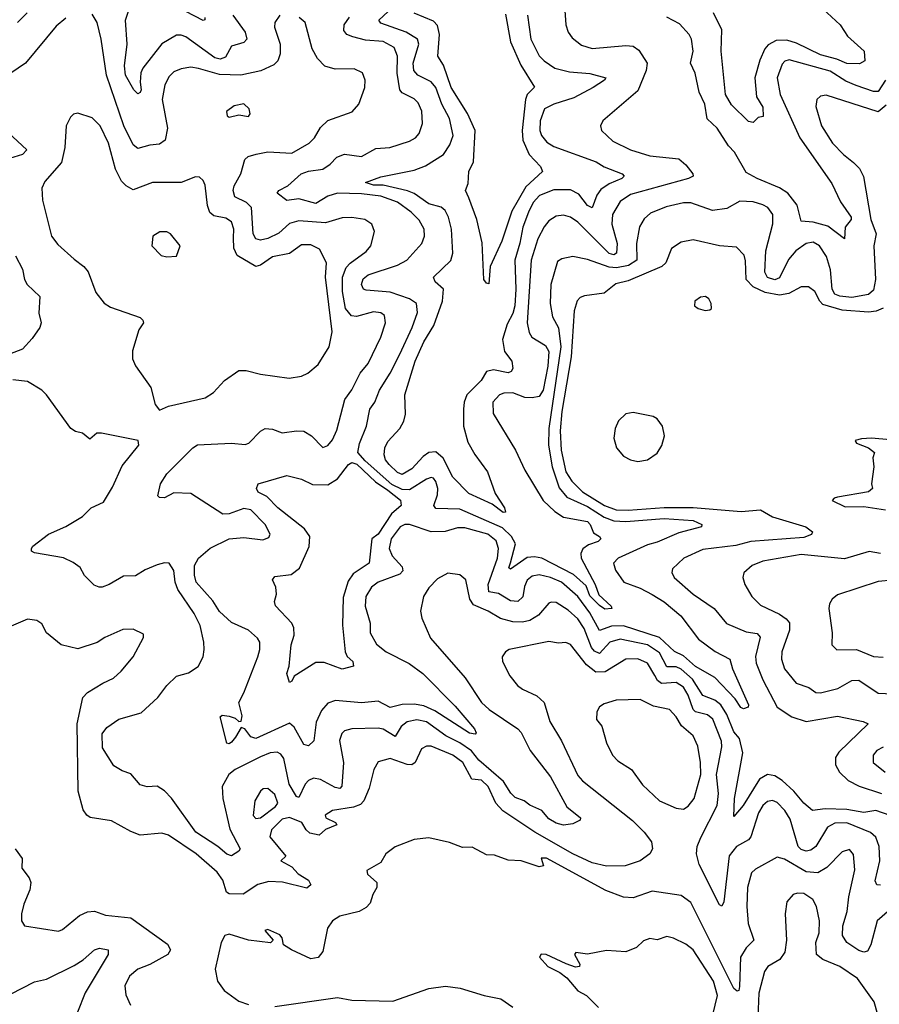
# Model space of a CAD drawing. Extents: x 1954683 to 2060285, y 904798 to 1016299.
# Tile 435 of 472: x 2023113 to 2026690, y 1006218 to 1010317. Entities that reach past the tile are written whole.
import ezdxf

# ---------------------------------------------------------------- set-up
doc = ezdxf.new("R2010")
doc.units = 0

msp = doc.modelspace()

# ---------------------------------------------------------------- linework, layer by layer
at = {"layer": '0CON10XD'}
for points in [[(2023999.3, 1010335), (2024051.8, 1010265), (2024057.9, 1010235), (2024045, 1010221.2), (2023995, 1010206.4), (2023969.8, 1010160.2), (2023947.8, 1010152.2), (2023925, 1010157.6), (2023805, 1010244.7), (2023785, 1010252.8), (2023765, 1010252.3), (2023705, 1010215.4), (2023625.7, 1010115), (2023616.5, 1010095), (2023613.7, 1010056.3), (2023618, 1010025), (2023615, 1010013.3), (2023605, 1010008.2), (2023587.3, 1010025), (2023553.3, 1010085), (2023549.6, 1010125), (2023559.8, 1010215), (2023553.9, 1010315), (2023571.6, 1010368.4)], [(2023882.9, 1010325), (2023883.6, 1010316.4), (2023877.1, 1010312.9), (2023805, 1010350.6)], [(2025380.5, 1010355), (2025385.4, 1010295.4), (2025395.6, 1010265), (2025411.5, 1010241.5), (2025449.9, 1010209.9), (2025495, 1010196.1), (2025635, 1010209.2), (2025666, 1010206), (2025689.2, 1010189.2), (2025723.5, 1010135), (2025719.1, 1010105), (2025685, 1010020), (2025538.8, 1009895), (2025530, 1009875), (2025533.8, 1009855), (2025580.5, 1009810.5), (2025654, 1009775), (2025735, 1009750), (2025855, 1009736.8), (2025885, 1009712.7), (2025914.4, 1009675), (2025915.4, 1009664.6), (2025896.2, 1009655), (2025655, 1009588.9), (2025610.9, 1009559.1), (2025579.8, 1009505), (2025576.2, 1009465), (2025598.4, 1009385), (2025596.7, 1009345), (2025585, 1009337.3), (2025565, 1009343.8), (2025435, 1009474), (2025405, 1009494.6), (2025375, 1009503.1), (2025345, 1009498.8), (2025315, 1009479.5), (2025294.7, 1009455), (2025268.4, 1009405), (2025241.7, 1009315), (2025224.5, 1009055), (2025232.9, 1009015), (2025244, 1008995), (2025300.6, 1008960.6), (2025314.8, 1008935), (2025311.1, 1008875), (2025291.5, 1008775), (2025275, 1008748.6), (2025245, 1008741.9), (2025215, 1008743.5), (2025165, 1008763.2), (2025128, 1008762), (2025108.8, 1008755), (2025082.2, 1008725), (2025083.2, 1008676.8), (2025175.4, 1008525), (2025215, 1008441.4), (2025291.5, 1008315), (2025339.1, 1008269.1), (2025375, 1008246.1), (2025475, 1008228.4), (2025487.2, 1008215), (2025501, 1008181), (2025525.8, 1008165), (2025530.8, 1008155), (2025519.2, 1008145), (2025479.8, 1008130.2), (2025456.1, 1008113.9), (2025447.6, 1008095), (2025449.7, 1008075), (2025507.5, 1007965), (2025522.6, 1007922.6), (2025574, 1007875), (2025576.7, 1007865), (2025547.5, 1007862.5), (2025525, 1007878), (2025485, 1007918.2), (2025469.6, 1007959.6), (2025417.7, 1008007.7), (2025285, 1008074.5), (2025255, 1008081), (2025225, 1008077.5), (2025155, 1008029.1), (2025147.8, 1008035), (2025154.9, 1008055.1), (2025176.4, 1008135), (2025159.7, 1008165), (2025122, 1008202), (2024945, 1008279.2), (2024845, 1008281.9), (2024835.7, 1008295), (2024851, 1008339), (2024852.3, 1008365), (2024845, 1008394.3), (2024835, 1008407.5), (2024825, 1008411.2), (2024805, 1008404.7), (2024735, 1008359), (2024705, 1008360.5), (2024661.7, 1008381.7), (2024550, 1008480), (2024519.5, 1008515), (2024526.9, 1008553.1), (2024555.9, 1008625), (2024569.3, 1008695), (2024590.4, 1008725), (2024609.7, 1008775), (2024654.7, 1008845), (2024695, 1008924.6), (2024746.3, 1009035), (2024768, 1009098), (2024764.7, 1009134.7), (2024734.8, 1009154.8), (2024655, 1009182.9), (2024555, 1009190.8), (2024543.8, 1009195), (2024534.8, 1009215), (2024542.4, 1009237.6), (2024563.3, 1009255), (2024685, 1009294.8), (2024723.6, 1009315), (2024786.4, 1009385), (2024797.9, 1009415), (2024795.4, 1009445), (2024775, 1009482.7), (2024742.5, 1009515), (2024685, 1009557.4), (2024615, 1009582.2), (2024535, 1009591.4), (2024435, 1009594), (2024395, 1009582.5), (2024345, 1009550.8), (2024275, 1009571.2), (2024225, 1009563.9), (2024184.2, 1009595), (2024190.8, 1009605), (2024229.4, 1009625), (2024284.4, 1009675), (2024315, 1009686.5), (2024375, 1009694.7), (2024405.2, 1009714.8), (2024432.7, 1009745), (2024465, 1009756.8), (2024535, 1009746.8), (2024595, 1009780), (2024653.3, 1009785), (2024735, 1009810.4), (2024759.4, 1009825), (2024775, 1009842.9), (2024788.7, 1009885), (2024785.7, 1009935.7), (2024770.5, 1009970.5), (2024755, 1009987.5), (2024705, 1010012.3), (2024694.6, 1010025), (2024683.7, 1010093.7), (2024684.8, 1010165), (2024671.1, 1010201.1), (2024625, 1010225.2), (2024551.9, 1010231.9), (2024499.2, 1010245), (2024474.4, 1010255), (2024461.9, 1010271.9), (2024463.4, 1010295), (2024485, 1010327.5)], [(2025225.2, 1010335), (2025239.2, 1010235), (2025275, 1010166.2), (2025295, 1010145.3), (2025340, 1010115), (2025400.9, 1010099.1), (2025485, 1010091.9), (2025551.2, 1010075), (2025545.8, 1010065), (2025499.5, 1010035), (2025418.9, 1009991.1), (2025335.6, 1009965), (2025296.9, 1009945), (2025278.4, 1009895), (2025277.5, 1009855), (2025283.8, 1009835), (2025306.9, 1009806.9), (2025335, 1009788.4), (2025512.2, 1009725), (2025545, 1009704.2), (2025619.2, 1009675), (2025627.5, 1009665), (2025618.6, 1009655), (2025565, 1009633.3), (2025530.7, 1009609.3), (2025515, 1009585.5), (2025495, 1009533.1), (2025475, 1009543.4), (2025439.8, 1009589.8), (2025405, 1009608), (2025335, 1009608.7), (2025275.4, 1009585), (2025249.8, 1009555), (2025230, 1009515), (2025207, 1009453), (2025193.5, 1009386.5), (2025173, 1009315), (2025177.9, 1009195), (2025173.2, 1009125), (2025165, 1009093.5), (2025140.7, 1009049.3), (2025122.4, 1008985), (2025129.7, 1008935), (2025160.5, 1008895), (2025164.4, 1008865), (2025157.8, 1008852.2), (2025145, 1008847.1), (2025085, 1008859.6), (2025055, 1008852.2), (2025032.6, 1008815), (2024973.5, 1008755), (2024962.3, 1008725), (2024959.6, 1008695), (2024959.3, 1008625), (2024978, 1008558), (2025006.6, 1008506.6), (2025059.4, 1008435), (2025090.8, 1008345), (2025129.6, 1008285), (2025133.8, 1008266.2), (2025124.3, 1008265), (2025079.4, 1008299.4), (2024981.9, 1008345), (2024915, 1008412.1), (2024875, 1008490.9), (2024845, 1008518.4), (2024815, 1008514.8), (2024791.3, 1008498.7), (2024745, 1008447.1), (2024705, 1008423.8), (2024685, 1008431.9), (2024649.7, 1008465), (2024634.7, 1008485), (2024629.1, 1008505), (2024632.3, 1008535), (2024645, 1008561.4), (2024695.3, 1008614.7), (2024711.8, 1008645), (2024717.7, 1008675), (2024716.1, 1008755), (2024758.7, 1008895), (2024794.8, 1008975), (2024836.4, 1009043.6), (2024871.8, 1009145), (2024876.4, 1009195), (2024841.1, 1009225), (2024834.3, 1009245), (2024906.3, 1009313.7), (2024915.7, 1009344.3), (2024909.6, 1009445), (2024896.6, 1009495), (2024882.8, 1009522.8), (2024866.1, 1009536.1), (2024815, 1009550.4), (2024755, 1009592.4), (2024726.3, 1009603.7), (2024625, 1009627.9), (2024585, 1009627.2), (2024551.7, 1009638.3), (2024615, 1009662.8), (2024755, 1009690.8), (2024801.5, 1009708.5), (2024876.1, 1009755), (2024902.8, 1009795), (2024916.4, 1009835), (2024901.4, 1009905), (2024869.8, 1009965), (2024844.8, 1010035), (2024825, 1010058.4), (2024770, 1010085), (2024752.6, 1010105), (2024750.2, 1010135), (2024773.3, 1010215), (2024767.8, 1010235), (2024720.4, 1010265), (2024615, 1010302.5), (2024607.9, 1010315), (2024685, 1010386.7)], [(2026455, 1010361.5), (2026527.1, 1010295), (2026545, 1010267.5), (2026557.3, 1010247.3), (2026626.2, 1010185), (2026630, 1010145), (2026607.7, 1010132.3), (2026555, 1010134.7), (2026512.5, 1010152.5), (2026445, 1010169.6), (2026345, 1010219), (2026305, 1010231.5), (2026260.4, 1010229.6), (2026227.6, 1010212.4), (2026213.4, 1010195), (2026192, 1010148), (2026172.3, 1010075), (2026178.9, 1009995), (2026205, 1009952.9), (2026207, 1009913), (2026185, 1009910), (2026165, 1009888.8), (2026145, 1009892.9), (2026075, 1009961.8), (2026049.2, 1010005), (2026031.2, 1010185), (2026034.2, 1010275), (2025999.3, 1010345)], [(2023305, 1010322.5), (2023265, 1010289.2), (2023136.9, 1010135), (2023018.6, 1010055)], [(2023143.6, 1010345), (2023104.6, 1010305)], [(2024195, 1010336), (2024174.3, 1010305), (2024173.3, 1010285), (2024196.4, 1010215), (2024197.5, 1010175), (2024187.5, 1010145), (2024170.9, 1010129.1), (2024116.8, 1010103.2), (2024033.8, 1010086.2), (2023945, 1010088.3), (2023856.8, 1010113.2), (2023825, 1010118.7), (2023785, 1010111.8), (2023755, 1010098.9), (2023735, 1010080), (2023716.4, 1010045), (2023706.2, 1009985), (2023727.7, 1009865), (2023717.8, 1009815), (2023695, 1009798.5), (2023655, 1009794.6), (2023605, 1009780.6), (2023585.8, 1009795.8), (2023546.8, 1009875), (2023474.8, 1010085), (2023452.5, 1010235), (2023435.7, 1010305), (2023415, 1010340)], [(2026718.7, 1009961.3), (2026685, 1009932.7), (2026468.1, 1010001.9), (2026445, 1009998.9), (2026429.4, 1009985), (2026425.5, 1009955), (2026449.2, 1009875), (2026495, 1009802.2), (2026540, 1009755), (2026582.6, 1009722.6), (2026607.6, 1009697.6), (2026623.9, 1009663.9), (2026654.9, 1009485), (2026676.2, 1009425), (2026666.2, 1009375), (2026673.9, 1009235), (2026665, 1009191.2), (2026645, 1009172.1), (2026575, 1009160), (2026525, 1009165.2), (2026504.6, 1009174.6), (2026493, 1009195), (2026486.2, 1009275), (2026470.2, 1009330.2), (2026440.2, 1009375), (2026415, 1009390.2), (2026385, 1009385.2), (2026342, 1009355), (2026311.4, 1009318.6), (2026275, 1009242.7), (2026255, 1009234.2), (2026225, 1009244.1), (2026213.3, 1009265), (2026217.1, 1009355), (2026246.6, 1009466.6), (2026246.6, 1009505), (2026226.2, 1009535), (2026205, 1009546.4), (2026165, 1009558.8), (2026108.7, 1009561.3), (2026055, 1009530.4), (2025995, 1009522.5), (2025905, 1009554), (2025875, 1009554.7), (2025803.1, 1009536.9), (2025738.3, 1009511.7), (2025711.7, 1009488.3), (2025692.5, 1009455), (2025678.9, 1009385), (2025681.3, 1009315), (2025646, 1009294), (2025595.9, 1009284.1), (2025565, 1009285.8), (2025475, 1009317.7), (2025415, 1009330.5), (2025368.2, 1009321.8), (2025350.6, 1009309.4), (2025323.1, 1009215), (2025320.3, 1009135), (2025329.5, 1009079.5), (2025354.2, 1009034.2), (2025364.9, 1008954.9), (2025314.5, 1008615.5), (2025313, 1008545), (2025328.8, 1008455), (2025357.8, 1008367.8), (2025389.1, 1008329.1), (2025475, 1008289.8), (2025545, 1008245.9), (2025585, 1008231), (2025635, 1008228.4), (2025795, 1008240.9), (2025915, 1008231.9), (2025950.8, 1008215), (2025950, 1008205), (2025855, 1008180.4), (2025765, 1008141.2), (2025725, 1008130.5), (2025602.9, 1008075), (2025583.6, 1008055), (2025591.8, 1008025), (2025626.5, 1007975), (2025695, 1007950.2), (2025744.6, 1007924.6), (2025793.9, 1007893.9), (2025864.5, 1007835), (2025937.5, 1007737.5), (2026006.9, 1007686.9), (2026067.9, 1007655), (2026078.1, 1007615), (2026145.2, 1007465), (2026143.6, 1007455), (2026125, 1007448.2), (2026113.6, 1007453.6), (2026089.6, 1007489.6), (2026005, 1007578), (2025925, 1007624.2), (2025875, 1007668.1), (2025837, 1007687), (2025775, 1007745.4), (2025625, 1007793.3), (2025575, 1007792.3), (2025525, 1007773.7), (2025485, 1007847), (2025435.9, 1007915.9), (2025367.9, 1007975), (2025321.5, 1007995), (2025275, 1008006.1), (2025245, 1008000.7), (2025225, 1007983.3), (2025213.4, 1007956.6), (2025206, 1007914), (2025185, 1007894.2), (2025155, 1007897.6), (2025105, 1007928.7), (2025064.7, 1007935), (2025062.8, 1007965), (2025101, 1008075), (2025105.2, 1008115), (2025095, 1008147.5), (2025060.5, 1008175), (2024965, 1008201.6), (2024935, 1008201.4), (2024883.3, 1008186.7), (2024825.2, 1008184.8), (2024735, 1008215.2), (2024715, 1008214.7), (2024695.5, 1008205), (2024659.1, 1008155), (2024650.3, 1008115), (2024662.7, 1008085), (2024705, 1008039.6), (2024707.1, 1008022.9), (2024695, 1008009.1), (2024605, 1007975.9), (2024576.2, 1007955), (2024553.6, 1007915), (2024551.1, 1007875), (2024571.4, 1007805), (2024571.8, 1007765), (2024597.1, 1007717.1), (2024638.2, 1007685), (2024733, 1007637), (2024790.4, 1007595), (2024925, 1007459.6), (2025005.4, 1007365), (2025012.5, 1007347.5), (2025007.9, 1007342.1), (2024985, 1007346.4), (2024839.7, 1007439.7), (2024795, 1007461), (2024755, 1007467.3), (2024703.8, 1007466.2), (2024655, 1007453.1), (2024605, 1007480.3), (2024535, 1007473.6), (2024427.1, 1007482.9), (2024395, 1007471.8), (2024369.2, 1007440.8), (2024347.1, 1007392.9), (2024336.9, 1007315), (2024315, 1007294.4), (2024295, 1007299.2), (2024255, 1007371.1), (2024235, 1007387.9), (2024095, 1007324.3), (2024075, 1007331.7), (2024049.6, 1007365), (2024035, 1007370), (2024010.6, 1007329.4), (2023995, 1007308.7), (2023985, 1007302.2), (2023974.8, 1007304.8), (2023947.3, 1007415), (2023955, 1007422.1), (2023985, 1007417.5), (2024008.9, 1007408.9), (2024025, 1007395.3), (2024035, 1007397.3), (2024039, 1007419), (2024025.3, 1007475), (2024046, 1007514), (2024104.4, 1007664.4), (2024112.7, 1007695), (2024111.8, 1007725), (2024102.5, 1007742.5), (2024065.2, 1007775.2), (2023995, 1007807.1), (2023945, 1007852.5), (2023917.3, 1007897.3), (2023846.8, 1007975), (2023839.7, 1008005), (2023839.7, 1008045), (2023856.4, 1008075), (2023905, 1008116.9), (2023984.3, 1008155), (2024045, 1008160.7), (2024125, 1008151.8), (2024149.3, 1008160.7), (2024155.7, 1008175), (2024134.5, 1008215), (2024075, 1008275.7), (2024045, 1008282.4), (2023985, 1008259.6), (2023958.5, 1008258.5), (2023825, 1008343.8), (2023755, 1008346.9), (2023715, 1008326.9), (2023695, 1008328), (2023688, 1008335), (2023698.6, 1008385), (2023725, 1008425.7), (2023833.3, 1008535), (2023852.4, 1008547.6), (2023995, 1008554.4), (2024051.7, 1008548.3), (2024066.8, 1008553.2), (2024115, 1008604.2), (2024135, 1008614.4), (2024165, 1008612.5), (2024205, 1008596.9), (2024265, 1008605.5), (2024295, 1008603.3), (2024327.1, 1008585), (2024375, 1008536), (2024395, 1008544.3), (2024415, 1008568), (2024432.7, 1008607.3), (2024465.3, 1008735), (2024494.3, 1008775.7), (2024530, 1008845), (2024562.5, 1008885), (2024615.3, 1008995), (2024635.4, 1009055), (2024631.1, 1009085), (2024615, 1009096), (2024585, 1009100), (2024515, 1009080.8), (2024494, 1009084), (2024469.3, 1009115), (2024455.5, 1009185), (2024456.6, 1009245), (2024472, 1009285), (2024487.4, 1009302.6), (2024555, 1009352.3), (2024573.6, 1009375), (2024589.2, 1009435), (2024578, 1009465), (2024548.8, 1009485), (2024495, 1009493.8), (2024455, 1009491.8), (2024385, 1009471.6), (2024275, 1009480), (2024235, 1009467.8), (2024191.7, 1009428.3), (2024145, 1009406), (2024115, 1009398.6), (2024095, 1009404), (2024084.3, 1009425), (2024077.2, 1009535), (2024056.4, 1009555), (2024008.8, 1009578.8), (2024000.8, 1009605), (2024005, 1009625.6), (2024033.1, 1009675), (2024050, 1009735), (2024063.4, 1009746.6), (2024096.6, 1009756.6), (2024145, 1009766.3), (2024245, 1009761.6), (2024317.8, 1009802.2), (2024340, 1009825), (2024365, 1009867.5), (2024395, 1009897.1), (2024496.9, 1009933.1), (2024524.6, 1009965.4), (2024548.5, 1010035), (2024550, 1010065), (2024539.4, 1010095), (2024505, 1010112.2), (2024425, 1010110.8), (2024382.5, 1010122.5), (2024352.7, 1010155), (2024329.6, 1010195), (2024300.8, 1010305), (2024275.6, 1010325.6)], [(2025135, 1010340), (2025155.2, 1010225), (2025197.5, 1010127.5), (2025255.4, 1010035.4), (2025224.7, 1010005), (2025217.1, 1009985), (2025204.3, 1009855), (2025207.1, 1009815), (2025232.3, 1009755), (2025280.6, 1009705), (2025288.6, 1009685), (2025218.6, 1009621.4), (2025161.1, 1009518.9), (2025118.4, 1009395), (2025070.7, 1009289.3), (2025065, 1009217.5), (2025055, 1009220), (2025044.7, 1009235), (2025037.4, 1009387.4), (2025014.4, 1009485), (2024981.5, 1009575), (2024967.5, 1009605), (2024978.5, 1009635), (2024981.9, 1009685), (2025000.9, 1009725), (2025008.1, 1009855), (2024975.7, 1009925.7), (2024908.2, 1010035), (2024876.6, 1010126.6), (2024852.8, 1010165), (2024860, 1010255), (2024851.7, 1010291.7), (2024835, 1010310.5), (2024755, 1010343.3)], [(2026715.8, 1010064.2), (2026685, 1010017.6), (2026665, 1010017.6), (2026593, 1010043), (2026550.3, 1010060.3), (2026485, 1010102.6), (2026315, 1010149.6), (2026295.9, 1010144.1), (2026285, 1010131.9), (2026265.3, 1010075), (2026277.6, 1010005), (2026359.3, 1009825), (2026492.5, 1009635), (2026528.5, 1009558.5), (2026572, 1009495), (2026572.5, 1009485), (2026547.3, 1009452.7), (2026545, 1009403.8), (2026475, 1009457.7), (2026415, 1009474.2), (2026365, 1009478.6), (2026347.2, 1009545), (2026308.9, 1009595), (2026275, 1009616.4), (2026182, 1009655), (2026135, 1009680), (2026087.5, 1009765), (2026062, 1009792), (2026015, 1009864.5), (2025973.9, 1009903.9), (2025963.3, 1009965), (2025940.4, 1010015), (2025923.8, 1010093.8), (2025904.4, 1010135), (2025915.5, 1010185), (2025908.2, 1010235), (2025898.9, 1010255), (2025858.7, 1010298.7), (2025805, 1010327.2)], [(2022965, 1009938), (2023143.3, 1009775), (2023124.3, 1009755), (2022960.8, 1009705)], [(2023985, 1009911.2), (2024025, 1009920), (2024065, 1009913.8), (2024072.5, 1009925), (2024068, 1009945), (2024045, 1009965.8), (2024005, 1009958), (2023973.3, 1009935), (2023976.4, 1009916.4), (2023985, 1009911.2)], [(2023695, 1008691.2), (2023731.7, 1008708.3), (2023885, 1008742), (2023920, 1008765), (2023964.7, 1008815.3), (2024025, 1008855.7), (2024055, 1008856.5), (2024115, 1008840.8), (2024234.3, 1008824.3), (2024285, 1008833.1), (2024312, 1008845), (2024355, 1008881.4), (2024401.1, 1008955), (2024413.1, 1009016.9), (2024385.6, 1009245), (2024389.7, 1009305), (2024361.1, 1009361.1), (2024325, 1009379.6), (2024285, 1009378.9), (2024235, 1009343.3), (2024165, 1009330), (2024115.1, 1009294.9), (2024095, 1009289.8), (2024018.1, 1009335), (2024003.6, 1009365), (2024002, 1009408), (2024004.7, 1009445), (2023994.5, 1009475), (2023970.9, 1009490.9), (2023920.2, 1009500.2), (2023904, 1009514), (2023895, 1009543.3), (2023885, 1009627.5), (2023876.6, 1009646.6), (2023860.8, 1009660.8), (2023845, 1009662.5), (2023785, 1009638.2), (2023665, 1009638.8), (2023585, 1009608.7), (2023555.4, 1009625), (2023536.5, 1009645), (2023512.1, 1009695), (2023483.2, 1009803.2), (2023448.2, 1009875), (2023415, 1009908.1), (2023355, 1009927.5), (2023337.3, 1009922.7), (2023325, 1009911.2), (2023305.8, 1009875), (2023300.9, 1009785), (2023287.4, 1009722.6), (2023217.3, 1009642.7), (2023205.8, 1009615), (2023208.1, 1009565), (2023245.5, 1009415), (2023271.2, 1009381.2), (2023339.2, 1009319.2), (2023379.3, 1009289.3), (2023397.6, 1009267.6), (2023430.4, 1009180.4), (2023465, 1009136.9), (2023490.6, 1009120.6), (2023615, 1009077.1), (2023625.7, 1009065.7), (2023628, 1009055), (2023609.4, 1009025), (2023582.4, 1008937.6), (2023582.7, 1008905), (2023595, 1008875.8), (2023659.2, 1008785), (2023677.1, 1008715), (2023695, 1008691.2)], [(2023725, 1009329.4), (2023765, 1009332), (2023781.2, 1009375), (2023740, 1009425), (2023725, 1009433.8), (2023696.4, 1009433.6), (2023667.5, 1009415), (2023662.5, 1009375), (2023702, 1009335), (2023725, 1009329.4)], [(2026705, 1009115.2), (2026676.9, 1009103.1), (2026645, 1009099.7), (2026535, 1009106.8), (2026455, 1009130.6), (2026441.5, 1009145), (2026421.9, 1009185), (2026395, 1009204.2), (2026365, 1009204.8), (2026312.6, 1009177.4), (2026275, 1009170.3), (2026215, 1009181.2), (2026165.3, 1009205), (2026135.2, 1009235), (2026132.9, 1009312.9), (2026126.7, 1009336.7), (2026095, 1009369.4), (2026025, 1009375.3), (2025915, 1009400), (2025865, 1009390.4), (2025825.3, 1009364.7), (2025801.8, 1009305), (2025785, 1009288.8), (2025645, 1009229.8), (2025593.6, 1009216.4), (2025545, 1009177.8), (2025462.6, 1009167.4), (2025445, 1009160.3), (2025433.1, 1009146.9), (2025420.3, 1009105), (2025407.2, 1008912.8), (2025369.3, 1008685), (2025361.9, 1008605), (2025365.9, 1008525), (2025385.4, 1008435), (2025410, 1008395), (2025455, 1008351.4), (2025546.3, 1008295), (2025595, 1008276.2), (2025645, 1008274.4), (2025794.1, 1008285.9), (2025915, 1008286.5), (2026115, 1008269.8), (2026195, 1008276.7), (2026245, 1008247.8), (2026384.2, 1008205), (2026412, 1008185), (2026407, 1008173), (2026375, 1008161), (2026155, 1008144.8), (2026092.5, 1008127.5), (2025955, 1008111.4), (2025875.7, 1008075), (2025829.7, 1008030.3), (2025825.8, 1008015), (2025835.7, 1007995), (2025914.5, 1007925), (2026002.2, 1007865), (2026053.2, 1007803.2), (2026135, 1007768.4), (2026181.5, 1007761.5), (2026193.3, 1007746.7), (2026174.5, 1007665.5), (2026177.5, 1007637.5), (2026205, 1007568.5), (2026265, 1007454.5), (2026325.2, 1007415.2), (2026385, 1007394.7), (2026515, 1007417.1), (2026622.5, 1007395), (2026643.8, 1007385), (2026521.7, 1007268.3), (2026507.9, 1007245), (2026507.5, 1007215), (2026523.8, 1007185), (2026559.9, 1007149.9), (2026605.6, 1007125.6), (2026699.2, 1007095)], [(2023095, 1009333.8), (2023125, 1009278.8), (2023133.2, 1009235), (2023143.8, 1009215), (2023196.4, 1009165), (2023193.2, 1009095), (2023201.9, 1009055), (2023196.5, 1009035), (2023165, 1008989.2), (2023124.3, 1008945), (2023035, 1008910.8)], [(2025965, 1009106.1), (2025985, 1009109.4), (2025991.4, 1009115), (2025990, 1009135), (2025980, 1009155), (2025966.7, 1009165), (2025945, 1009161.4), (2025921.4, 1009145), (2025920, 1009125), (2025935.8, 1009115), (2025965, 1009106.1)], [(2026412, 1007025), (2026375, 1007055.3), (2026334.2, 1007105), (2026285, 1007149.8), (2026255, 1007169.8), (2026225, 1007174.8), (2026191.5, 1007155), (2026123.7, 1007045), (2026085, 1007000), (2026086.8, 1007075), (2026121.7, 1007265), (2026108.2, 1007325), (2026085, 1007352.5), (2026054.8, 1007425), (2026029.6, 1007465), (2026005, 1007484.1), (2025955, 1007503.3), (2025912.2, 1007572.2), (2025865, 1007612.7), (2025845, 1007622.4), (2025805, 1007622.5), (2025775, 1007681.3), (2025725, 1007714.8), (2025611.8, 1007738.2), (2025568.2, 1007725), (2025525, 1007678.7), (2025505, 1007687.9), (2025492.8, 1007702.8), (2025462.1, 1007782.1), (2025435, 1007822.6), (2025395, 1007858.8), (2025345, 1007890.8), (2025325, 1007892.7), (2025315, 1007887.5), (2025272.1, 1007837.9), (2025235, 1007815.2), (2025205, 1007808.7), (2025165, 1007810.4), (2025114.1, 1007824.1), (2025061.9, 1007855), (2025001.1, 1007881.1), (2024985.3, 1007905), (2024968.9, 1007985), (2024945, 1008005.7), (2024895, 1008013.1), (2024851.1, 1007988.9), (2024815, 1007952), (2024792.5, 1007915), (2024780.6, 1007855), (2024785.7, 1007825), (2024822.2, 1007742.2), (2024966.4, 1007576.4), (2025035, 1007474.6), (2025066.7, 1007445), (2025186, 1007365), (2025199.8, 1007349.8), (2025236.4, 1007275), (2025322.1, 1007165), (2025389.8, 1007039.8), (2025446.5, 1006995), (2025445.4, 1006984.6), (2025415, 1006969.1), (2025376.1, 1006963.9), (2025345, 1006972.3), (2025315, 1006990.8), (2025285, 1007024.4), (2025235, 1007047.1), (2025212, 1007065), (2025175, 1007078.8), (2025156.7, 1007096.7), (2025125.6, 1007145.6), (2025023.1, 1007235), (2024993, 1007273), (2024945, 1007306.2), (2024886.2, 1007335), (2024805, 1007394.4), (2024765, 1007402), (2024725, 1007393.8), (2024699.8, 1007375), (2024675, 1007332.8), (2024625, 1007362.8), (2024605, 1007367.2), (2024494.7, 1007365.3), (2024465, 1007356.2), (2024453.8, 1007345), (2024444.2, 1007315.8), (2024460, 1007225), (2024453.5, 1007126.5), (2024445, 1007116.9), (2024425, 1007120.5), (2024365, 1007153.6), (2024335, 1007159), (2024315, 1007150), (2024301.4, 1007135), (2024275, 1007078.6), (2024265, 1007082.5), (2024233.8, 1007133.8), (2024211.5, 1007241.5), (2024199.9, 1007259.9), (2024185, 1007268.2), (2024155, 1007264.2), (2024115, 1007248.8), (2024009.1, 1007195), (2023982.7, 1007175), (2023956, 1007125), (2023957.6, 1007075), (2023987.2, 1006947.2), (2024030, 1006865), (2024024.4, 1006855), (2023995, 1006835.5), (2023975, 1006842.9), (2023937.8, 1006875), (2023846.6, 1006935), (2023745, 1007075.5), (2023715, 1007106.9), (2023685, 1007125.7), (2023642.8, 1007122.8), (2023615, 1007131.1), (2023575, 1007178.1), (2023539.6, 1007189.6), (2023505, 1007211.4), (2023458.2, 1007285), (2023456, 1007344), (2023475, 1007370.5), (2023525.3, 1007404.7), (2023618.9, 1007431.1), (2023687.8, 1007495), (2023725.8, 1007545), (2023765, 1007583.8), (2023815, 1007598), (2023855, 1007624), (2023876.2, 1007665), (2023880, 1007695), (2023879.4, 1007725), (2023864.1, 1007795), (2023839.5, 1007845), (2023771.3, 1007945), (2023759.8, 1007975), (2023755, 1008024.2), (2023735, 1008053.8), (2023715, 1008056.2), (2023685, 1008047.5), (2023635, 1008026.9), (2023595, 1008001.5), (2023545, 1008000.8), (2023485.8, 1007965), (2023456.7, 1007955), (2023443.9, 1007953.9), (2023423.3, 1007963.3), (2023383.2, 1008003.2), (2023365, 1008036.7), (2023335, 1008056.7), (2023295, 1008076), (2023175, 1008096.7), (2023162.5, 1008105), (2023162.5, 1008115), (2023167.5, 1008125), (2023232.5, 1008175), (2023305, 1008206.7), (2023375, 1008248.8), (2023410, 1008285), (2023461.7, 1008308.3), (2023498.9, 1008371.1), (2023539.8, 1008460.2), (2023608.8, 1008545), (2023606.7, 1008565), (2023454, 1008596), (2023434, 1008595), (2023405, 1008571.2), (2023375, 1008596), (2023345, 1008602), (2023326.2, 1008615), (2023225, 1008755.3), (2023205, 1008774.7), (2023145, 1008810.9), (2023085, 1008817.1)], [(2025685, 1008478.1), (2025725, 1008484.6), (2025765, 1008511.9), (2025785, 1008543.8), (2025796, 1008585), (2025787.1, 1008625), (2025765.5, 1008655), (2025748.8, 1008665), (2025665, 1008681.6), (2025635, 1008675.4), (2025605, 1008646.9), (2025590, 1008615), (2025584.6, 1008575), (2025595.6, 1008535), (2025625, 1008499.4), (2025655, 1008484.4), (2025685, 1008478.1)], [(2026735, 1008568.3), (2026657.5, 1008575), (2026615, 1008571.3), (2026588.8, 1008565), (2026590.5, 1008560.5), (2026595, 1008553.3), (2026645, 1008534.3), (2026670, 1008515), (2026663, 1008493), (2026667.5, 1008455), (2026656.7, 1008385), (2026661.2, 1008365), (2026645, 1008351.1), (2026515, 1008329.2), (2026501.2, 1008325), (2026494, 1008315), (2026548.2, 1008288.2), (2026625, 1008289.7), (2026715, 1008275.8)], [(2024235, 1007557.5), (2024224.2, 1007595), (2024234.5, 1007625.5), (2024243.2, 1007715), (2024254.5, 1007754.5), (2024253.3, 1007785), (2024245.3, 1007805.3), (2024177.4, 1007877.4), (2024173.1, 1007895), (2024181.2, 1007925), (2024178.8, 1007955), (2024164.5, 1007985.5), (2024175, 1007998.2), (2024243, 1008007), (2024276.6, 1008033.4), (2024316.8, 1008123.2), (2024319.7, 1008165), (2024297.8, 1008197.8), (2024187.3, 1008285), (2024141.9, 1008331.9), (2024105, 1008350), (2024098.8, 1008365), (2024105.8, 1008384.2), (2024225, 1008419.4), (2024285, 1008403.8), (2024331.8, 1008381.8), (2024395, 1008380.9), (2024435, 1008405.4), (2024481.6, 1008465), (2024495, 1008473.6), (2024516.2, 1008466.2), (2024593.6, 1008393.6), (2024645, 1008358.4), (2024697.1, 1008317.1), (2024700, 1008295), (2024660.3, 1008259.7), (2024605.2, 1008175), (2024578.8, 1008155), (2024567.6, 1008055), (2024499.9, 1008010.1), (2024480.4, 1007979.6), (2024459, 1007911), (2024456.7, 1007796.7), (2024466.9, 1007685), (2024475, 1007666.2), (2024498.6, 1007645), (2024502.5, 1007625), (2024455, 1007613.1), (2024380.5, 1007640.5), (2024345, 1007640.9), (2024255.7, 1007584.3), (2024245, 1007562.5), (2024235, 1007557.5)], [(2026695, 1008094.2), (2026646.8, 1008103.2), (2026545, 1008072.9), (2026365, 1008090.6), (2026205, 1008062.2), (2026160, 1008045), (2026125.5, 1008014.5), (2026122.2, 1007995), (2026129.5, 1007965), (2026159.5, 1007915), (2026195, 1007879.1), (2026275, 1007841.8), (2026302.7, 1007822.7), (2026315.7, 1007805.7), (2026315.4, 1007775), (2026284.7, 1007685), (2026282.7, 1007655), (2026295.4, 1007615), (2026343.1, 1007555), (2026396.9, 1007536.9), (2026425, 1007516.7), (2026445, 1007514.6), (2026517.7, 1007532.3), (2026575, 1007565.3), (2026605, 1007566.7), (2026685, 1007512.9), (2026805, 1007507.5)], [(2026745, 1007984.2), (2026685, 1007978.5), (2026515, 1007922.5), (2026494, 1007905), (2026482, 1007885), (2026479.2, 1007865), (2026493.1, 1007765), (2026492.5, 1007715), (2026513.1, 1007693.1), (2026595, 1007695.6), (2026665, 1007666.5), (2026705, 1007663.5)], [(2025755, 1007587.1), (2025725, 1007637.5), (2025684.3, 1007655.7), (2025635, 1007654.1), (2025548.6, 1007601.4), (2025510.4, 1007600.4), (2025471.4, 1007631.4), (2025405, 1007716.4), (2025385, 1007724.4), (2025355, 1007721.5), (2025315, 1007727.9), (2025150, 1007695), (2025134.2, 1007685.8), (2025120, 1007665), (2025121.4, 1007645), (2025152.2, 1007585), (2025184.3, 1007545), (2025205, 1007529.4), (2025265, 1007501.8), (2025294.6, 1007475), (2025318.9, 1007395), (2025367.2, 1007315), (2025435, 1007171.2), (2025455, 1007148.2), (2025662.9, 1006982.9), (2025711.2, 1006935), (2025741.1, 1006895), (2025745.6, 1006865), (2025734.3, 1006845), (2025694, 1006815), (2025632.5, 1006795), (2025555, 1006793.1), (2025495, 1006806.6), (2025414.6, 1006845), (2025256, 1006935), (2025122.8, 1007022.8), (2025094, 1007055), (2025062.4, 1007125), (2025035, 1007150.5), (2024994.1, 1007155), (2024957.5, 1007225), (2024915, 1007255.2), (2024825, 1007292.2), (2024805, 1007292.3), (2024785, 1007281.5), (2024757.8, 1007225), (2024745, 1007215.3), (2024725, 1007216.7), (2024655, 1007240.8), (2024605, 1007227.8), (2024586.4, 1007195), (2024567.6, 1007117.6), (2024545.3, 1007064.7), (2024530.4, 1007049.6), (2024501.3, 1007038.7), (2024415, 1007024.3), (2024383.8, 1007005), (2024386.7, 1006995), (2024427.5, 1006975), (2024432.5, 1006965), (2024385, 1006945.8), (2024358.5, 1006921.5), (2024320.8, 1006930.8), (2024304.4, 1006945), (2024286.7, 1006975), (2024235, 1006995.6), (2024205, 1006989.4), (2024160.8, 1006945), (2024154.3, 1006915), (2024220, 1006835), (2024200, 1006815), (2024245, 1006789.7), (2024271.7, 1006761.7), (2024314.4, 1006735), (2024323.8, 1006715), (2024308.3, 1006701.7), (2024206.8, 1006726.8), (2024150.3, 1006729.7), (2024103.5, 1006716.5), (2024042.9, 1006677.1), (2023985, 1006678), (2023973.9, 1006685), (2023958, 1006735), (2023935, 1006767.8), (2023847.3, 1006845), (2023731.8, 1006921.8), (2023705, 1006931.1), (2023615, 1006922.2), (2023575, 1006937.3), (2023495, 1006981.4), (2023406.4, 1006996.4), (2023392, 1007005), (2023377, 1007027), (2023356.1, 1007105), (2023352.9, 1007385), (2023375.6, 1007495), (2023394.6, 1007515.4), (2023458.8, 1007555), (2023503.8, 1007575), (2023535, 1007604.2), (2023585, 1007664.3), (2023628, 1007745), (2023628.8, 1007758.8), (2023585, 1007780), (2023542.1, 1007777.9), (2023466.7, 1007745), (2023435, 1007724.2), (2023355, 1007697.5), (2023286.2, 1007715), (2023225, 1007764.2), (2023205, 1007802), (2023185, 1007815.7), (2023145, 1007820.8), (2023078, 1007792)], [(2026695, 1006714.4), (2026678.8, 1006715), (2026672.2, 1006732.2), (2026691.1, 1006815), (2026688.9, 1006875), (2026675, 1006913.8), (2026653.5, 1006933.5), (2026555, 1006973.9), (2026505, 1006971.7), (2026474.2, 1006955), (2026425, 1006874.6), (2026405, 1006860), (2026385, 1006855.9), (2026365, 1006862.6), (2026352.1, 1006875), (2026318.6, 1006988.6), (2026296.7, 1007025), (2026265, 1007057.9), (2026245, 1007066.2), (2026225, 1007062.1), (2026205, 1007045.5), (2026186.6, 1007015), (2026154.7, 1006915), (2026145, 1006903.2), (2026095, 1006874.7), (2026064.3, 1006835.7), (2026043.3, 1006645), (2026035, 1006626), (2026025, 1006631.9), (2025940.4, 1006800.4), (2025929, 1006845), (2025932.3, 1006875), (2025946.9, 1006913.1), (2026014.8, 1007045), (2026020, 1007095), (2026011.9, 1007175), (2026035, 1007290), (2026032.8, 1007312.8), (2025996.4, 1007405), (2025975, 1007423.5), (2025925.2, 1007435.2), (2025915, 1007444.7), (2025895, 1007505.3), (2025875, 1007537.6), (2025845, 1007557.9), (2025782.9, 1007552.9), (2025766.3, 1007566.3), (2025755, 1007587.1)], [(2025875, 1007030.6), (2025895, 1007043.5), (2025919.3, 1007075), (2025947.1, 1007175), (2025946.2, 1007225), (2025935, 1007293.3), (2025915.5, 1007335), (2025867.1, 1007377.1), (2025844.4, 1007415), (2025817.1, 1007445), (2025749.7, 1007459.7), (2025695, 1007486.9), (2025595, 1007484.2), (2025545, 1007468.6), (2025525, 1007456), (2025514.3, 1007435), (2025513, 1007403), (2025535.6, 1007375.6), (2025555, 1007306.7), (2025580, 1007255), (2025601.9, 1007231.9), (2025658.1, 1007195), (2025705, 1007131.9), (2025775, 1007064.4), (2025845, 1007034.4), (2025875, 1007030.6)], [(2026705, 1007288.5), (2026679.1, 1007275), (2026663.6, 1007255), (2026664.5, 1007225), (2026714.4, 1007184.4)], [(2024095, 1006991.1), (2024115, 1006994.5), (2024178, 1007042), (2024186.9, 1007055), (2024175, 1007091.8), (2024145, 1007116.9), (2024125.6, 1007114.4), (2024115, 1007105.8), (2024091.2, 1007065), (2024084.3, 1007004.3), (2024095, 1006991.1)], [(2026735, 1007003.5), (2026675, 1007024.4), (2026625, 1007016.1), (2026555, 1007029.4), (2026465, 1007031.7), (2026412, 1007025)], [(2026765, 1006638.7), (2026680.8, 1006565), (2026654.7, 1006465.3), (2026640, 1006440), (2026625, 1006435.7), (2026605, 1006442.3), (2026554.6, 1006475), (2026535.9, 1006505), (2026538.4, 1006545), (2026556.5, 1006605), (2026563, 1006665), (2026587.4, 1006777.4), (2026581.7, 1006841.7), (2026565, 1006862.5), (2026535, 1006852.9), (2026471.9, 1006788.1), (2026434.5, 1006765.5), (2026385, 1006770), (2026295, 1006822.9), (2026265, 1006830), (2026175, 1006780.4), (2026158.5, 1006765), (2026141.2, 1006705), (2026138.9, 1006625), (2026144.3, 1006555), (2026168, 1006485), (2026135, 1006453.2), (2026111.7, 1006415), (2026108.3, 1006291.7), (2026105, 1006276), (2026097.6, 1006272.4), (2026085, 1006284.5), (2025939.2, 1006575), (2025905, 1006641.8), (2025865, 1006670.4), (2025745, 1006688.7), (2025665, 1006661.8), (2025625, 1006664.4), (2025552, 1006692), (2025305, 1006826.2), (2025283.3, 1006826.7), (2025292.5, 1006795), (2025275, 1006790.8), (2025200, 1006815), (2025145, 1006817.5), (2025088.3, 1006838.3), (2025055, 1006840), (2024995, 1006872.5), (2024955, 1006871.1), (2024901.2, 1006891.2), (2024815, 1006911.1), (2024755, 1006903.8), (2024675, 1006873.8), (2024635.8, 1006845), (2024615, 1006808.6), (2024557.5, 1006775), (2024559.7, 1006759.7), (2024598.6, 1006725), (2024599.4, 1006705), (2024582.9, 1006675), (2024570.6, 1006639.4), (2024555, 1006620.6), (2024525, 1006604.3), (2024445, 1006585.6), (2024414.4, 1006565), (2024393.3, 1006535), (2024375, 1006437.5), (2024355, 1006412.5), (2024325, 1006408.1), (2024243.3, 1006445), (2024210, 1006465), (2024205.8, 1006495), (2024195, 1006508), (2024145, 1006530), (2024133.3, 1006525), (2024167.5, 1006485), (2024156.1, 1006473.9), (2024065.5, 1006484.5), (2023985, 1006509.5), (2023966.7, 1006505), (2023952, 1006475), (2023925.8, 1006365), (2023936.7, 1006315), (2023964.2, 1006275), (2024025, 1006231.4), (2024065, 1006217.1)], [(2023093.8, 1006865), (2023123.8, 1006825), (2023122, 1006785), (2023152.5, 1006745), (2023160, 1006725), (2023155.6, 1006695), (2023130, 1006635), (2023120.8, 1006595), (2023120, 1006565), (2023133.3, 1006545), (2023275, 1006522.9), (2023290.7, 1006529.3), (2023362.4, 1006587.6), (2023395, 1006602.5), (2023425, 1006605.5), (2023469.7, 1006589.7), (2023575, 1006578.7), (2023728.1, 1006468.1), (2023740, 1006445), (2023728.9, 1006425), (2023655, 1006383.2), (2023605.3, 1006364.7), (2023570, 1006335), (2023550, 1006295), (2023555, 1006257.5), (2023573.8, 1006215)], [(2026684.1, 1006174.1), (2026667.8, 1006227.8), (2026598.9, 1006325), (2026525.7, 1006375.7), (2026454.5, 1006405), (2026428.9, 1006425), (2026425.4, 1006475), (2026439.1, 1006515), (2026441.1, 1006565), (2026428.5, 1006625), (2026412.9, 1006655), (2026375, 1006678.8), (2026349.1, 1006680.9), (2026331.2, 1006675), (2026304.4, 1006645), (2026298.1, 1006595), (2026303.6, 1006485), (2026296.5, 1006435), (2026275.6, 1006405), (2026225.8, 1006375), (2026211.5, 1006355), (2026187.8, 1006265), (2026183.5, 1006165)], [(2025997.4, 1006175), (2026016.3, 1006255), (2025999.5, 1006315), (2025915, 1006444.5), (2025885, 1006468.5), (2025833.3, 1006493.3), (2025805, 1006500), (2025765, 1006487.1), (2025735, 1006491.9), (2025708.3, 1006481.7), (2025680, 1006455), (2025635, 1006436.9), (2025555, 1006442.7), (2025475, 1006426.9), (2025426.7, 1006433.3), (2025421.2, 1006425), (2025444, 1006385), (2025442.5, 1006375), (2025425, 1006372.5), (2025386.2, 1006386.2), (2025304.2, 1006425.8), (2025283.3, 1006426.7), (2025276, 1006415), (2025310.6, 1006375), (2025360.6, 1006350.6), (2025388.9, 1006328.9), (2025434.8, 1006274.8), (2025470.9, 1006255), (2025521.4, 1006205)], [(2023075, 1006260), (2023175, 1006311.3), (2023225, 1006323.4), (2023339.7, 1006380.3), (2023377, 1006403), (2023425, 1006445.3), (2023445, 1006451.8), (2023481.2, 1006445), (2023480.9, 1006425), (2023385, 1006265.6), (2023353.9, 1006185)], [(2024175, 1006209.5), (2024435, 1006246.5), (2024494.5, 1006235.5), (2024665, 1006231.3), (2024815, 1006284.1), (2024885, 1006294.3), (2024945.7, 1006285.7), (2025045, 1006254.6), (2025115, 1006241.1), (2025165, 1006206.2)]]:
    msp.add_lwpolyline(points, dxfattribs=at)

doc.saveas('drawing.dxf')
